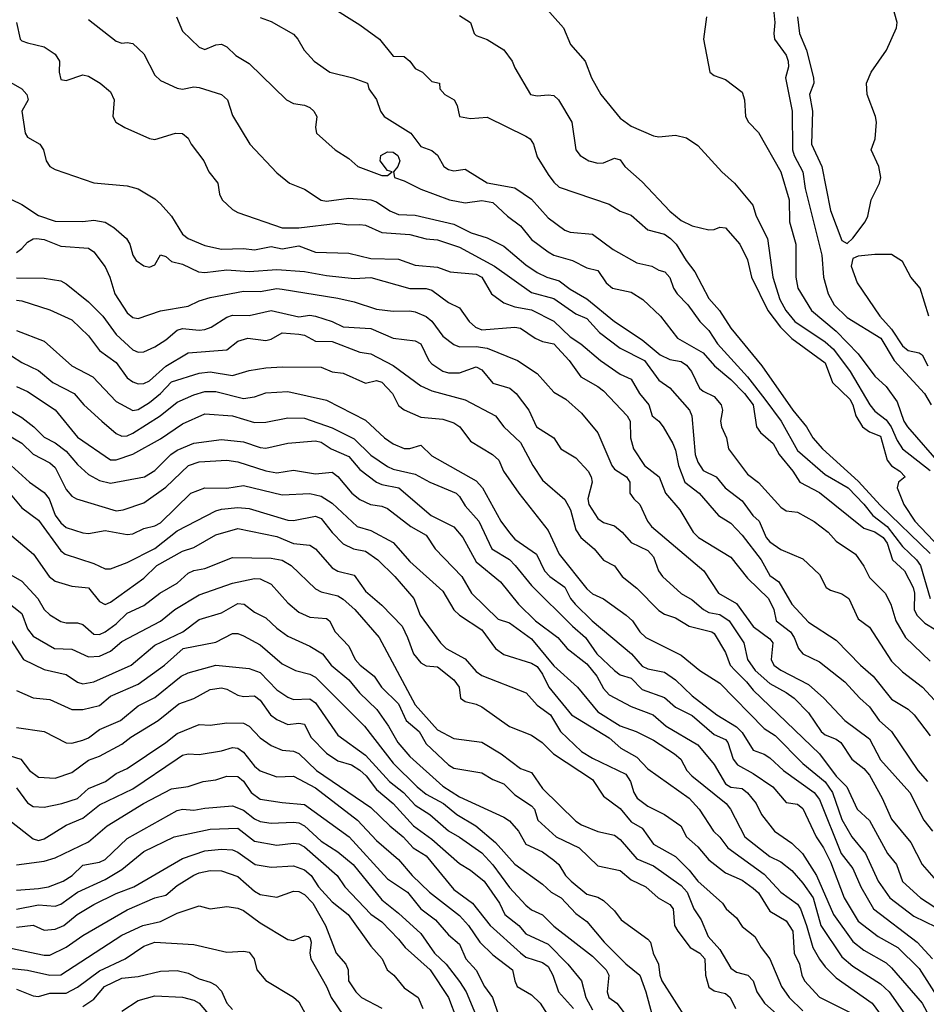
# Model space of a CAD drawing. Header units: metres. Extents: x -46681 to -43747, y -240911 to -237677.
# Tile 1010 of 1056: x -43963 to -43881, y -238653 to -238564. Entities that reach past the tile are written whole.
import ezdxf

# ---------------------------------------------------------------- set-up
doc = ezdxf.new("R2010")
doc.units = ezdxf.units.M
doc.layers.add('CONTOUR_INDEX', color=1, linetype='Continuous')
doc.layers.add('CONTOUR_INTER', color=3, linetype='Continuous')

msp = doc.modelspace()

# ---------------------------------------------------------------- linework, layer by layer
at = {"layer": 'CONTOUR_INDEX'}
for points, elevation in [([(-43923.595, -238563.4), (-43922.619, -238564.02), (-43922.28, -238565.02), (-43922.095, -238565.206), (-43921.095, -238565.577), (-43919.595, -238566.493), (-43918.832, -238567.52), (-43918.595, -238568.132), (-43917.189, -238570.52), (-43916.595, -238570.661), (-43915.595, -238570.553), (-43915.095, -238570.626), (-43914.658, -238571.02), (-43913.456, -238573.02), (-43913.099, -238575.52), (-43912.705, -238576.02), (-43911.93, -238576.52), (-43911.095, -238576.732), (-43910.595, -238576.7), (-43909.595, -238576.272), (-43909.095, -238576.432), (-43908.675, -238577.02), (-43907.095, -238578.406), (-43904.595, -238581.058), (-43903.595, -238581.904), (-43902.595, -238582.372), (-43901.095, -238582.74), (-43900.595, -238582.722), (-43900.095, -238582.495), (-43899.595, -238582.57), (-43898.283, -238584.02), (-43897.595, -238585.45), (-43897.231, -238587.02), (-43895.761, -238590.02), (-43894.607, -238591.52), (-43893.595, -238592.538), (-43890.595, -238594.748), (-43889.916, -238596.52), (-43888.369, -238598.02), (-43888.091, -238598.52), (-43887.832, -238599.52), (-43887.226, -238600.52), (-43886.595, -238600.971), (-43885.595, -238601.375), (-43884.99, -238603.52), (-43884.595, -238604.046), (-43883.833, -238604.52), (-43883.372, -238605.02), (-43883.958, -238605.52), (-43884.09, -238606.02), (-43883.472, -238607.52), (-43882.486, -238609.02), (-43879.66, -238612.02)], 65), ([(-43963.595, -238564.03), (-43963.247, -238565.52), (-43963.095, -238565.696), (-43962.595, -238565.869), (-43961.095, -238566.234), (-43960.095, -238566.875), (-43959.722, -238567.52), (-43959.754, -238568.52), (-43959.595, -238569.16), (-43959.095, -238569.268), (-43957.595, -238568.758), (-43957.095, -238568.862), (-43956.034, -238569.52), (-43955.095, -238570.296), (-43954.787, -238571.02), (-43954.884, -238572.52), (-43954.63, -238573.02), (-43953.809, -238573.52), (-43951.595, -238574.489), (-43951.095, -238574.583), (-43949.24, -238574.02), (-43948.595, -238574.042), (-43948.095, -238574.455), (-43947.822, -238575.02), (-43946.694, -238576.52), (-43946.24, -238577.52), (-43945.408, -238578.52), (-43945.256, -238579.52), (-43945.029, -238580.02), (-43944.095, -238580.907), (-43943.595, -238581.188), (-43939.595, -238582.573), (-43938.095, -238582.562), (-43934.595, -238582.126), (-43933.595, -238582.294), (-43932.595, -238582.262), (-43932.095, -238582.327), (-43930.595, -238582.976), (-43928.095, -238583.154), (-43926.595, -238583.554), (-43925.595, -238583.643), (-43923.595, -238584.318), (-43920.446, -238586.02), (-43917.095, -238588.392), (-43915.095, -238588.937), (-43913.095, -238590.326), (-43912.095, -238590.746), (-43910.951, -238592.02), (-43909.095, -238593.424), (-43906.911, -238594.52), (-43905.595, -238596.319), (-43904.595, -238596.992), (-43902.829, -238599.02), (-43902.61, -238599.52), (-43902.334, -238603.02), (-43902.095, -238603.718), (-43901.595, -238604.472), (-43900.433, -238605.02), (-43899.621, -238606.02), (-43898.095, -238607.203), (-43897.124, -238608.52), (-43896.542, -238609.02), (-43895.907, -238610.52), (-43895.595, -238610.904), (-43894.595, -238611.596), (-43892.595, -238612.426), (-43891.095, -238613.843), (-43890.484, -238615.02), (-43890.095, -238615.275), (-43889.095, -238615.601), (-43888.44, -238616.02), (-43887.595, -238617.85), (-43886.595, -238618.606), (-43884.595, -238621.657), (-43883.595, -238622.644), (-43881.797, -238624.02), (-43879.595, -238626.381)], 70), ([(-43963.595, -238589.102), (-43963.095, -238589.151), (-43960.595, -238589.947), (-43958.595, -238590.863), (-43957.095, -238592.314), (-43956.095, -238593.632), (-43954.595, -238594.716), (-43953.595, -238596.099), (-43953.095, -238596.466), (-43952.595, -238596.625), (-43952.095, -238596.596), (-43951.595, -238596.359), (-43950.095, -238595.031), (-43948.095, -238593.849), (-43944.595, -238593.566), (-43943.595, -238592.802), (-43942.713, -238592.52), (-43941.095, -238592.727), (-43940.595, -238592.598), (-43939.595, -238592.041), (-43938.095, -238592.143), (-43937.595, -238592.262), (-43936.595, -238592.785), (-43935.095, -238592.823), (-43932.595, -238593.787), (-43931.595, -238593.919), (-43929.595, -238594.991), (-43927.095, -238596.826), (-43926.095, -238597.286), (-43923.095, -238598.096), (-43920.346, -238599.52), (-43919.583, -238600.52), (-43918.095, -238601.94), (-43916.981, -238604.02), (-43916.095, -238605.324), (-43914.095, -238607.089), (-43913.579, -238608.02), (-43913.095, -238609.825), (-43912.631, -238610.52), (-43911.455, -238611.52), (-43910.595, -238612.559), (-43909.595, -238613.076), (-43908.915, -238614.02), (-43907.595, -238615.069), (-43905.595, -238617.107), (-43905.095, -238617.415), (-43904.095, -238617.751), (-43902.855, -238618.52), (-43900.819, -238619.02), (-43900.595, -238619.175), (-43899.595, -238620.899), (-43899.149, -238622.02), (-43898.718, -238622.52), (-43897.692, -238623.52), (-43897.095, -238624.3), (-43891.095, -238630.042), (-43889.595, -238632.054), (-43888.625, -238633.02), (-43887.71, -238635.02), (-43886.595, -238636.059), (-43884.965, -238639.02), (-43884.147, -238640.02), (-43883.595, -238641.551), (-43881.981, -238643.02), (-43880.095, -238644.266)], 75), ([(-43964.595, -238601.112), (-43963.095, -238601.994), (-43962.095, -238602.98), (-43960.595, -238603.776), (-43960.095, -238604.204), (-43959.095, -238606.184), (-43958.595, -238606.766), (-43958.187, -238607.02), (-43954.595, -238608.111), (-43953.953, -238608.02), (-43952.095, -238607.376), (-43950.095, -238605.956), (-43948.056, -238604.02), (-43947.095, -238603.684), (-43944.595, -238603.543), (-43943.595, -238603.693), (-43941.095, -238604.505), (-43940.095, -238604.67), (-43938.595, -238604.425), (-43936.595, -238604.77), (-43935.095, -238604.613), (-43934.595, -238605.009), (-43933.332, -238606.52), (-43932.595, -238607.08), (-43931.631, -238607.52), (-43930.595, -238607.687), (-43930.095, -238607.899), (-43927.997, -238609.52), (-43926.595, -238610.288), (-43925.808, -238611.52), (-43923.374, -238614.02), (-43922.528, -238615.52), (-43920.095, -238617.878), (-43919.095, -238618.208), (-43917.095, -238619.645), (-43915.095, -238622.085), (-43912.957, -238624.02), (-43911.095, -238626.229), (-43909.095, -238627.496), (-43907.663, -238628.02), (-43906.095, -238628.805), (-43904.197, -238630.02), (-43903.632, -238630.52), (-43903.089, -238631.52), (-43902.632, -238632.02), (-43899.532, -238634.52), (-43899.134, -238635.02), (-43897.832, -238637.52), (-43895.595, -238639.309), (-43894.595, -238639.782), (-43893.595, -238640.551), (-43892.595, -238641.689), (-43891.668, -238643.02), (-43890.979, -238645.52), (-43889.095, -238648.338), (-43888.095, -238649.193), (-43885.595, -238650.796), (-43884.824, -238651.52), (-43883.402, -238653.52)], 80), ([(-43966.749, -238614.52), (-43963.095, -238617.359), (-43962.595, -238618.753), (-43962.095, -238619.411), (-43960.173, -238620.52), (-43958.595, -238620.573), (-43957.095, -238621.263), (-43956.095, -238621.202), (-43955.095, -238620.77), (-43954.095, -238619.901), (-43950.595, -238618.053), (-43949.305, -238617.02), (-43947.095, -238615.672), (-43944.095, -238614.64), (-43942.095, -238614.195), (-43941.595, -238614.244), (-43940.595, -238614.713), (-43939.095, -238616.394), (-43938.095, -238617.248), (-43937.095, -238617.704), (-43935.595, -238617.809), (-43935.336, -238618.02), (-43934.836, -238619.02), (-43933.595, -238620.312), (-43933.025, -238621.52), (-43932.569, -238622.02), (-43931.288, -238623.02), (-43930.644, -238624.02), (-43929.111, -238625.52), (-43928.421, -238627.02), (-43927.247, -238628.02), (-43926.595, -238629.118), (-43924.595, -238631.019), (-43924.095, -238631.33), (-43921.595, -238631.749), (-43920.595, -238632.343), (-43919.595, -238632.742), (-43918.595, -238633.737), (-43917.095, -238634.731), (-43916.821, -238635.02), (-43916.535, -238636.02), (-43914.882, -238637.52), (-43912.81, -238638.52), (-43911.095, -238640.145), (-43909.095, -238640.57), (-43908.095, -238641.403), (-43906.775, -238642.02), (-43905.675, -238643.02), (-43904.595, -238643.621), (-43904.315, -238644.02), (-43904.189, -238645.52), (-43903.895, -238646.02), (-43902.772, -238647.52), (-43901.887, -238648.02), (-43901.457, -238648.52), (-43901.401, -238650.02), (-43901.095, -238651.079), (-43900.595, -238651.409), (-43899.595, -238651.663), (-43899.162, -238652.02), (-43898.689, -238653.02)], 85), ([(-43963.595, -238633.094), (-43962.595, -238634.442), (-43962.095, -238634.794), (-43961.095, -238634.851), (-43959.511, -238634.52), (-43958.095, -238634.054), (-43957.095, -238633.149), (-43955.556, -238632.52), (-43954.595, -238631.801), (-43953.595, -238631.343), (-43950.095, -238629.006), (-43949.095, -238628.19), (-43947.095, -238627.375), (-43946.095, -238627.439), (-43944.595, -238627.221), (-43943.095, -238627.252), (-43942.595, -238627.541), (-43941.595, -238628.595), (-43940.595, -238629.284), (-43939.595, -238629.689), (-43938.595, -238629.801), (-43938.095, -238630.002), (-43936.521, -238631.52), (-43931.595, -238634.861), (-43929.896, -238636.52), (-43928.674, -238637.52), (-43927.775, -238638.52), (-43926.595, -238639.242), (-43924.095, -238642.265), (-43922.413, -238643.52), (-43920.819, -238645.52), (-43918.095, -238647.982), (-43917.595, -238648.369), (-43916.095, -238648.866), (-43915.595, -238649.218), (-43915.159, -238650.02), (-43914.657, -238651.52), (-43913.302, -238653.02)], 90), ([(-43963.595, -238645.662), (-43962.095, -238645.488), (-43961.095, -238645.93), (-43960.095, -238645.869), (-43959.325, -238645.52), (-43958.117, -238644.52), (-43956.595, -238643.621), (-43954.595, -238642.642), (-43953, -238642.02), (-43948.595, -238639.463), (-43946.595, -238638.782), (-43945.095, -238638.62), (-43944.095, -238638.703), (-43943.595, -238638.906), (-43942.038, -238640.02), (-43940.595, -238640.26), (-43938.595, -238640.137), (-43937.595, -238640.513), (-43936.997, -238641.02), (-43936.313, -238642.02), (-43935.095, -238643.401), (-43933.652, -238644.52), (-43931.595, -238647.394), (-43930.591, -238648.52), (-43930.123, -238649.52), (-43929.531, -238650.02), (-43928.595, -238651.144), (-43927.318, -238652.02), (-43926.898, -238653.02)], 95), ([(-43954.095, -238653.248), (-43952.595, -238652.288), (-43951.095, -238651.884), (-43948.595, -238652.001), (-43947.595, -238652.257), (-43947.095, -238652.529), (-43945.595, -238654.295)], 100)]:
    msp.add_lwpolyline(points, dxfattribs=dict(at, elevation=elevation))
at = {"layer": 'CONTOUR_INTER'}
for points, elevation in [([(-43935.332, -238562.52), (-43932.595, -238564.229), (-43930.816, -238565.52), (-43929.595, -238567.06), (-43928.595, -238567.108), (-43928.095, -238567.518), (-43927.595, -238568.168), (-43926.924, -238568.52), (-43926.095, -238569.343), (-43925.41, -238569.52), (-43925.364, -238570.02), (-43924.936, -238570.52), (-43924.072, -238571.02), (-43923.81, -238571.52), (-43923.611, -238572.52), (-43922.595, -238572.706), (-43921.095, -238572.576), (-43917.595, -238574.284), (-43917.233, -238574.52), (-43916.92, -238575.02), (-43916.595, -238576.147), (-43915.595, -238577.74), (-43915.095, -238578.444), (-43914.595, -238578.895), (-43910.095, -238580.43), (-43909.095, -238581.053), (-43908.095, -238581.424), (-43906.595, -238582.743), (-43905.095, -238583.135), (-43904.536, -238583.52), (-43904.029, -238584.02), (-43903.125, -238585.52), (-43902.348, -238586.52), (-43901.095, -238588.937), (-43900.133, -238590.02), (-43899.095, -238591.62), (-43896.317, -238595.02), (-43893.517, -238599.02), (-43892.278, -238600.52), (-43891.69, -238601.52), (-43890.819, -238602.52), (-43887.595, -238605.423), (-43885.595, -238607.625), (-43881.095, -238611.943)], 66), ([(-43916.448, -238562.02), (-43914.209, -238564.52), (-43913.566, -238566.02), (-43912.264, -238567.52), (-43911.686, -238569.02), (-43910.852, -238570.52), (-43909.095, -238572.65), (-43908.095, -238573.384), (-43906.095, -238574.271), (-43905.595, -238574.356), (-43904.095, -238574.186), (-43903.095, -238574.424), (-43902.095, -238575.145), (-43899.924, -238577.52), (-43898.779, -238578.52), (-43897.116, -238580.52), (-43896.829, -238581.52), (-43895.806, -238583.52), (-43895.311, -238587.02), (-43894.68, -238589.02), (-43894.135, -238590.02), (-43893.323, -238591.02), (-43890.595, -238592.847), (-43889.825, -238593.52), (-43888.339, -238595.52), (-43886.562, -238598.52), (-43886.095, -238599.117), (-43885.095, -238599.874), (-43884.623, -238600.52), (-43884.095, -238601.742), (-43883.595, -238602.5), (-43881.095, -238604.446)], 64), ([(-43895.279, -238562.52), (-43895.129, -238564.02), (-43895.235, -238565.02), (-43895.147, -238565.52), (-43894.095, -238566.967), (-43893.913, -238567.52), (-43893.893, -238568.02), (-43894.17, -238569.02), (-43893.562, -238572.02), (-43893.544, -238575.52), (-43893.4, -238576.02), (-43892.609, -238577.52), (-43892.386, -238579.02), (-43890.901, -238585.02), (-43890.741, -238587.02), (-43890.318, -238588.52), (-43889.763, -238589.52), (-43888.595, -238590.664), (-43885.561, -238592.52), (-43884.367, -238594.52), (-43881.608, -238597.52), (-43881.017, -238598.52)], 62), ([(-43893.09, -238563.52), (-43892.892, -238565.02), (-43892.258, -238566.52), (-43891.627, -238569.02), (-43891.62, -238569.52), (-43891.987, -238570.52), (-43891.741, -238572.02), (-43891.81, -238575.02), (-43890.886, -238577.02), (-43890.095, -238580.988), (-43889.095, -238583.701), (-43888.595, -238583.977), (-43888.095, -238583.502), (-43886.969, -238582.02), (-43886.726, -238581.52), (-43886.436, -238580.02), (-43885.672, -238578.52), (-43885.559, -238578.02), (-43885.749, -238577.02), (-43886.445, -238575.52), (-43886.072, -238574.52), (-43885.956, -238573.02), (-43886.03, -238572.52), (-43886.795, -238570.52), (-43886.845, -238569.52), (-43886.431, -238568.52), (-43885.039, -238566.52), (-43884.158, -238564.52), (-43884.079, -238564.02), (-43884.499, -238562.52)], 61), ([(-43957.095, -238563.757), (-43954.595, -238565.723), (-43954.095, -238565.897), (-43953.595, -238565.828), (-43953.095, -238565.928), (-43952.095, -238566.858), (-43951.095, -238568.786), (-43950.595, -238569.275), (-43949.095, -238569.964), (-43948.595, -238570.032), (-43947.595, -238569.837), (-43947.095, -238569.887), (-43945.095, -238570.521), (-43944.549, -238571.02), (-43944.095, -238572.418), (-43942.538, -238575.02), (-43940.095, -238577.606), (-43938.941, -238578.52), (-43937.595, -238579.062), (-43936.095, -238580.049), (-43935.595, -238580.16), (-43933.595, -238579.886), (-43931.595, -238580.047), (-43931.095, -238580.21), (-43929.894, -238581.02), (-43929.095, -238581.352), (-43927.595, -238581.414), (-43924.095, -238582.219), (-43922.555, -238583.02), (-43921.095, -238583.449), (-43919.595, -238584.229), (-43917.595, -238585.911), (-43916.595, -238586.577), (-43915.724, -238587.02), (-43914.595, -238587.344), (-43913.595, -238588.088), (-43912.095, -238588.96), (-43909.595, -238591.028), (-43907.095, -238592.675), (-43905.483, -238594.02), (-43904.595, -238594.434), (-43903.595, -238594.615), (-43903.095, -238594.96), (-43902.665, -238595.52), (-43901.92, -238597.02), (-43901.595, -238597.297), (-43900.595, -238597.774), (-43899.986, -238598.52), (-43899.867, -238599.02), (-43900.021, -238600.02), (-43899.939, -238600.52), (-43899.509, -238601.52), (-43899.316, -238602.52), (-43897.595, -238604.78), (-43896.595, -238605.548), (-43894.595, -238607.762), (-43894.095, -238608.104), (-43893.095, -238608.215), (-43891.595, -238609.06), (-43890.315, -238610.02), (-43889.595, -238610.84), (-43887.855, -238612.02), (-43887.095, -238613.104), (-43886.595, -238614.113), (-43885.175, -238615.52), (-43884.65, -238616.52), (-43884.219, -238618.02), (-43883.328, -238619.52), (-43881.095, -238621.682)], 69), ([(-43949.134, -238563.52), (-43948.595, -238564.813), (-43947.095, -238566.25), (-43946.595, -238566.472), (-43945.595, -238566.041), (-43945.095, -238565.998), (-43944.595, -238566.24), (-43943.79, -238567.02), (-43942.595, -238567.736), (-43939.23, -238571.02), (-43938.595, -238571.341), (-43937.595, -238571.503), (-43937.095, -238571.713), (-43936.739, -238572.02), (-43936.474, -238572.52), (-43936.596, -238573.52), (-43936.508, -238574.02), (-43934.824, -238575.52), (-43933.595, -238576.311), (-43932.787, -238577.02), (-43930.595, -238577.846), (-43930.095, -238577.847), (-43929.68, -238577.52), (-43930.095, -238577.391), (-43930.758, -238576.52), (-43930.708, -238576.02), (-43930.095, -238575.704), (-43929.595, -238575.746), (-43929.156, -238576.02), (-43928.993, -238576.52), (-43929.155, -238577.02), (-43929.566, -238577.52), (-43929.475, -238578.02), (-43928.595, -238578.313), (-43927.095, -238579.069), (-43924.515, -238580.02), (-43923.095, -238580.309), (-43921.595, -238580.1), (-43920.595, -238580.281), (-43919.268, -238581.52), (-43918.095, -238582.393), (-43917.095, -238583.614), (-43915.595, -238584.734), (-43915.081, -238585.02), (-43913.408, -238585.52), (-43912.095, -238586.17), (-43911.095, -238586.408), (-43910.349, -238587.52), (-43909.782, -238588.02), (-43908.095, -238588.358), (-43907.04, -238589.02), (-43905.458, -238590.52), (-43903.929, -238592.52), (-43901.595, -238593.848), (-43900.577, -238595.02), (-43899.095, -238596.249), (-43897.875, -238597.52), (-43897.094, -238598.52), (-43896.781, -238600.52), (-43896.417, -238601.02), (-43895.293, -238602.02), (-43894.746, -238603.02), (-43893.516, -238604.52), (-43892.866, -238605.52), (-43891.095, -238606.452), (-43887.095, -238609.66), (-43886.095, -238610.006), (-43885.341, -238610.52), (-43885.003, -238611.02), (-43884.498, -238612.52), (-43883.418, -238613.52), (-43882.647, -238615.02), (-43882.508, -238615.52), (-43882.556, -238617.02), (-43882.301, -238617.52), (-43881.595, -238618.232), (-43880.595, -238618.835)], 68), ([(-43941.595, -238563.57), (-43940.595, -238563.938), (-43938.595, -238565.074), (-43938.192, -238565.52), (-43937.614, -238566.52), (-43936.705, -238567.52), (-43935.313, -238568.52), (-43933.215, -238569.02), (-43931.916, -238569.52), (-43931.77, -238570.02), (-43931.095, -238570.979), (-43930.742, -238572.02), (-43930.404, -238572.52), (-43927.984, -238574.02), (-43927.095, -238575.211), (-43926.095, -238575.588), (-43925.595, -238575.988), (-43925.015, -238577.02), (-43924.595, -238577.303), (-43924.095, -238577.406), (-43923.095, -238577.274), (-43921.095, -238578.503), (-43918.595, -238578.944), (-43917.095, -238579.968), (-43915.595, -238581.661), (-43914.095, -238582.757), (-43913.595, -238582.954), (-43911.595, -238583.126), (-43909.735, -238584.52), (-43907.595, -238585.733), (-43906.246, -238586.02), (-43905.595, -238586.395), (-43905.074, -238586.52), (-43904.595, -238587.042), (-43904.28, -238588.02), (-43903.946, -238588.52), (-43902.983, -238589.52), (-43901.914, -238591.02), (-43901.095, -238591.838), (-43900.292, -238593.02), (-43897.595, -238595.997), (-43896.039, -238598.02), (-43894.568, -238600.02), (-43893.095, -238602.662), (-43890.595, -238604.81), (-43888.509, -238606.02), (-43887.095, -238607.492), (-43886.293, -238608.52), (-43884.979, -238609.52), (-43883.595, -238611.314), (-43882.343, -238612.52), (-43881.976, -238613.02), (-43881.116, -238616.02)], 67), ([(-43901.299, -238563.52), (-43901.56, -238565.52), (-43900.992, -238568.52), (-43900.595, -238568.823), (-43899.595, -238569.177), (-43898.095, -238570.322), (-43897.867, -238571.02), (-43897.783, -238572.52), (-43897.516, -238573.02), (-43896.595, -238573.967), (-43894.576, -238577.52), (-43893.834, -238580.02), (-43893.802, -238582.02), (-43893.238, -238584.02), (-43893.224, -238587.02), (-43893.042, -238588.02), (-43891.809, -238590.02), (-43889.595, -238591.894), (-43887.595, -238593.935), (-43886.095, -238595.933), (-43885.095, -238596.887), (-43884.095, -238598.268), (-43883.481, -238600.02), (-43883.155, -238600.52), (-43880.116, -238604.02)], 63), ([(-43964.095, -238569.455), (-43963.099, -238570.02), (-43962.672, -238570.52), (-43962.534, -238571.02), (-43963.098, -238572.02), (-43962.797, -238574.02), (-43962.595, -238574.385), (-43961.475, -238575.02), (-43961.15, -238575.52), (-43960.925, -238576.52), (-43960.587, -238577.02), (-43960.095, -238577.304), (-43956.595, -238578.485), (-43953.595, -238578.771), (-43952.595, -238579.035), (-43951.095, -238579.946), (-43950.595, -238580.381), (-43949.595, -238581.515), (-43948.595, -238583.118), (-43948.098, -238583.52), (-43946.595, -238584.142), (-43945.095, -238584.485), (-43943.095, -238584.434), (-43942.095, -238584.546), (-43940.595, -238584.247), (-43939.595, -238584.444), (-43938.095, -238584.2), (-43936.595, -238584.749), (-43933.595, -238584.841), (-43931.595, -238585.343), (-43929.095, -238585.385), (-43927.595, -238585.93), (-43925.595, -238586.119), (-43924.441, -238586.52), (-43922.095, -238586.752), (-43921.579, -238587.02), (-43920.71, -238588.52), (-43919.595, -238589.342), (-43918.595, -238589.7), (-43917.095, -238589.958), (-43915.095, -238590.989), (-43913.595, -238592.383), (-43912.648, -238593.02), (-43910.864, -238594.52), (-43909.095, -238595.76), (-43908.095, -238596.228), (-43907.35, -238597.52), (-43906.516, -238598.52), (-43906.19, -238599.52), (-43905.595, -238599.995), (-43905.206, -238600.52), (-43904.351, -238602.02), (-43904.095, -238602.615), (-43903.828, -238604.02), (-43903.266, -238605.52), (-43901.969, -238606.52), (-43900.22, -238608.52), (-43899.095, -238609.218), (-43898.095, -238610.294), (-43896.369, -238612.52), (-43895.595, -238613.936), (-43894.766, -238614.52), (-43893.595, -238616.516), (-43892.095, -238618.149), (-43889.595, -238619.775), (-43887.397, -238622.02), (-43886.239, -238623.02), (-43884.595, -238625.085), (-43883.095, -238626.004), (-43882.566, -238626.52), (-43881.095, -238628.4)], 71), ([(-43965.044, -238579.52), (-43963.095, -238580.451), (-43961.595, -238581.442), (-43960.095, -238581.967), (-43957.595, -238581.996), (-43956.595, -238581.871), (-43955.595, -238582.047), (-43954.808, -238582.52), (-43953.655, -238583.52), (-43953.36, -238584.02), (-43953.095, -238585.034), (-43952.792, -238585.52), (-43952.095, -238586.002), (-43951.595, -238586.109), (-43951.095, -238585.908), (-43950.595, -238585.008), (-43950.095, -238585.134), (-43949.595, -238585.611), (-43948.595, -238585.829), (-43947.165, -238586.52), (-43946.595, -238586.6), (-43944.595, -238586.345), (-43942.595, -238586.512), (-43940.095, -238586.317), (-43937.595, -238586.488), (-43935.595, -238586.859), (-43933.095, -238587.138), (-43931.595, -238587.055), (-43928.095, -238588.024), (-43926.595, -238588.043), (-43926.095, -238588.197), (-43924.595, -238589.312), (-43923.595, -238589.773), (-43922.714, -238591.02), (-43922.148, -238591.52), (-43921.595, -238591.755), (-43918.59, -238591.52), (-43918.095, -238591.621), (-43916.775, -238592.52), (-43916.095, -238592.828), (-43915.08, -238593.02), (-43913.708, -238594.52), (-43912.631, -238596.02), (-43911.095, -238596.868), (-43910.595, -238597.275), (-43908.473, -238599.52), (-43908.179, -238600.02), (-43908.163, -238601.52), (-43907.894, -238602.52), (-43906.908, -238604.02), (-43905.571, -238605.02), (-43905.002, -238606.52), (-43903.703, -238608.02), (-43902.517, -238610.02), (-43902.025, -238610.52), (-43899.095, -238612.271), (-43897.595, -238614.17), (-43895.695, -238616.02), (-43895.226, -238617.02), (-43895.007, -238618.02), (-43893.727, -238619.02), (-43893.387, -238619.52), (-43893.002, -238620.52), (-43892.595, -238621.005), (-43891.095, -238621.727), (-43888.801, -238623.52), (-43887.452, -238625.02), (-43886.595, -238625.781), (-43885.708, -238627.02), (-43884.597, -238628.02), (-43882.209, -238631.52), (-43881.336, -238632.52)], 72), ([(-43963.595, -238584.774), (-43963.095, -238584.418), (-43962.595, -238583.842), (-43962.095, -238583.55), (-43961.787, -238583.52), (-43961.095, -238583.625), (-43959.595, -238584.221), (-43957.095, -238584.391), (-43956.595, -238584.739), (-43955.595, -238586.076), (-43955.163, -238587.02), (-43954.714, -238588.52), (-43953.595, -238590.235), (-43953.095, -238590.648), (-43952.595, -238590.742), (-43950.595, -238590.051), (-43948.095, -238589.621), (-43947.095, -238589.134), (-43946.095, -238588.859), (-43943.095, -238588.287), (-43941.595, -238588.309), (-43940.095, -238588.048), (-43939.595, -238588.098), (-43934.595, -238588.905), (-43933.095, -238589.237), (-43931.095, -238589.903), (-43929.595, -238590.088), (-43928.095, -238590.041), (-43927.595, -238590.137), (-43926.595, -238590.562), (-43926.095, -238590.969), (-43925.095, -238592.349), (-43924.095, -238593.079), (-43923.595, -238593.289), (-43922.095, -238593.282), (-43921.095, -238593.415), (-43918.367, -238594.52), (-43916.595, -238595.715), (-43915.095, -238597.383), (-43913.999, -238598.02), (-43912.595, -238599.285), (-43911.095, -238601.074), (-43909.839, -238604.02), (-43909.595, -238604.352), (-43908.519, -238605.02), (-43908.216, -238605.52), (-43908.208, -238606.52), (-43907.874, -238607.02), (-43907.304, -238607.52), (-43906.624, -238609.02), (-43906.26, -238609.52), (-43901.549, -238613.52), (-43900.213, -238615.52), (-43898.595, -238616.461), (-43897.095, -238618.538), (-43895.595, -238619.641), (-43895.321, -238620.02), (-43895.47, -238621.52), (-43895.221, -238622.02), (-43894.595, -238622.475), (-43892.095, -238623.771), (-43890.718, -238625.02), (-43888.811, -238627.02), (-43886.595, -238628.67), (-43885.595, -238630.585), (-43882.945, -238633.52), (-43881.674, -238636.02), (-43880.901, -238637.02)], 73), ([(-43886.095, -238584.977), (-43887.595, -238585.128), (-43888.095, -238585.316), (-43888.23, -238586.02), (-43887.696, -238587.52), (-43885.649, -238590.52), (-43884.595, -238591.695), (-43883.595, -238593.218), (-43883.095, -238593.635), (-43882.095, -238593.836), (-43881.836, -238594.02), (-43881.313, -238595.02)], 61), ([(-43881.239, -238590.52), (-43882.002, -238588.02), (-43882.841, -238587.02), (-43883.595, -238585.588), (-43884.595, -238584.961), (-43886.095, -238584.977)], 61), ([(-43963.595, -238587.07), (-43961.095, -238587.098), (-43959.595, -238587.355), (-43959.095, -238587.619), (-43957.095, -238589.226), (-43955.809, -238590.52), (-43954.595, -238592.19), (-43953.095, -238593.573), (-43952.595, -238593.77), (-43952.095, -238593.755), (-43951.095, -238593.301), (-43950.095, -238592.663), (-43949.095, -238591.799), (-43948.595, -238591.647), (-43947.095, -238591.808), (-43946.595, -238591.736), (-43946.023, -238591.52), (-43944.595, -238590.611), (-43944.095, -238590.454), (-43942.595, -238590.481), (-43940.595, -238590.024), (-43938.095, -238590.583), (-43937.095, -238590.446), (-43936.595, -238590.529), (-43935.095, -238591.02), (-43934.095, -238591.496), (-43931.595, -238591.632), (-43929.595, -238592.532), (-43927.595, -238592.764), (-43927.091, -238593.02), (-43926.363, -238594.52), (-43926.095, -238594.827), (-43925.095, -238595.492), (-43924.595, -238595.646), (-43923.595, -238595.656), (-43922.095, -238595.115), (-43921.595, -238595.375), (-43920.595, -238596.575), (-43919.056, -238597.02), (-43918.472, -238597.52), (-43917.334, -238599.02), (-43916.66, -238600.52), (-43915.096, -238601.52), (-43914.449, -238602.52), (-43913.095, -238603.329), (-43911.988, -238604.52), (-43911.724, -238605.02), (-43911.632, -238605.52), (-43912.007, -238607.02), (-43911.913, -238607.52), (-43911.095, -238608.785), (-43910.595, -238609.16), (-43909.595, -238609.45), (-43908.908, -238610.02), (-43908.095, -238610.97), (-43906.595, -238611.67), (-43906.095, -238612.247), (-43905.647, -238613.52), (-43905.274, -238614.02), (-43903.595, -238615.568), (-43902.595, -238616.132), (-43901.571, -238617.02), (-43901.095, -238617.268), (-43900.095, -238617.455), (-43899.267, -238618.02), (-43897.936, -238620.02), (-43897.608, -238621.52), (-43896.894, -238622.52), (-43895.595, -238623.678), (-43894.095, -238624.482), (-43893.394, -238625.02), (-43892.095, -238626.345), (-43890.949, -238628.02), (-43890.595, -238628.311), (-43889.595, -238628.706), (-43889.162, -238629.02), (-43888.177, -238630.52), (-43887.095, -238631.358), (-43886.595, -238631.948), (-43885.435, -238634.02), (-43884.595, -238635.923), (-43882.839, -238638.02), (-43881.816, -238640.02), (-43879.095, -238643.133)], 74), ([(-43963.595, -238591.82), (-43961.095, -238592.802), (-43958.595, -238595.017), (-43956.686, -238596.02), (-43954.595, -238598.231), (-43953.095, -238599.037), (-43952.595, -238598.958), (-43951.595, -238598.336), (-43950.596, -238597.52), (-43949.595, -238596.469), (-43947.095, -238595.679), (-43946.095, -238595.559), (-43944.095, -238595.882), (-43942.595, -238595.45), (-43941.095, -238595.194), (-43939.595, -238595.093), (-43936.095, -238595.124), (-43935.095, -238595.557), (-43934.095, -238595.674), (-43932.095, -238596.583), (-43931.095, -238596.352), (-43930.595, -238596.484), (-43929.648, -238597.52), (-43929.095, -238598.602), (-43928.595, -238599), (-43927.095, -238599.651), (-43925.095, -238599.829), (-43924.095, -238600.171), (-43923.569, -238600.52), (-43922.595, -238601.816), (-43920.626, -238603.02), (-43920.054, -238603.52), (-43919.619, -238604.52), (-43918.243, -238606.52), (-43915.595, -238609.867), (-43914.595, -238612.004), (-43912.095, -238615.153), (-43911.595, -238615.593), (-43910.595, -238616.041), (-43908.538, -238617.52), (-43907.972, -238618.02), (-43907.315, -238619.02), (-43906.786, -238619.52), (-43903.595, -238621.129), (-43901.912, -238622.52), (-43900.095, -238623.646), (-43896.095, -238627.735), (-43895.095, -238628.388), (-43892.595, -238630.895), (-43890.595, -238632.567), (-43889.912, -238633.52), (-43889.095, -238635.946), (-43888.174, -238637.52), (-43886.933, -238639.02), (-43885.798, -238641.52), (-43884.736, -238643.02), (-43882.595, -238644.682), (-43880.595, -238645.649)], 76), ([(-43964.985, -238593.52), (-43963.095, -238594.706), (-43961.595, -238595.442), (-43960.312, -238596.52), (-43958.386, -238597.52), (-43957.512, -238598.52), (-43955.901, -238600.02), (-43954.595, -238601.129), (-43954.095, -238601.374), (-43953.595, -238601.346), (-43953.095, -238601.102), (-43950.626, -238599.52), (-43949.095, -238598.296), (-43947.595, -238597.637), (-43946.595, -238597.343), (-43945.595, -238597.333), (-43943.095, -238597.978), (-43942.095, -238597.815), (-43941.095, -238597.445), (-43939.095, -238597.329), (-43935.595, -238598.118), (-43932.095, -238599.933), (-43930.374, -238601.52), (-43929.595, -238602.041), (-43928.595, -238602.469), (-43928.095, -238602.472), (-43927.095, -238602.178), (-43926.095, -238603.126), (-43922.095, -238605.384), (-43921.525, -238606.02), (-43919.864, -238609.02), (-43919.095, -238610.092), (-43918.595, -238610.665), (-43916.657, -238612.02), (-43915.912, -238613.52), (-43915.437, -238614.02), (-43914.095, -238614.985), (-43913.567, -238616.02), (-43913.169, -238616.52), (-43911.624, -238618.02), (-43908.061, -238621.02), (-43907.095, -238622.116), (-43906.595, -238622.371), (-43905.095, -238622.659), (-43904.095, -238623.357), (-43902.595, -238624.784), (-43900.379, -238626.52), (-43898.595, -238627.582), (-43898.095, -238628.117), (-43897.095, -238629.687), (-43896.095, -238630.049), (-43895.595, -238630.389), (-43894.337, -238631.52), (-43891.595, -238633.527), (-43891.095, -238634.14), (-43889.129, -238639.02), (-43888.095, -238640.376), (-43887.359, -238642.02), (-43886.227, -238644.02), (-43882.28, -238647.02), (-43880.903, -238648.52)], 77), ([(-43963.595, -238596.874), (-43962.595, -238597.334), (-43960.095, -238598.98), (-43958.095, -238601.442), (-43955.095, -238603.493), (-43954.595, -238603.507), (-43953.095, -238602.994), (-43950.595, -238601.595), (-43948.595, -238600.247), (-43946.595, -238599.355), (-43944.095, -238599.515), (-43942.095, -238600.131), (-43941.095, -238600.097), (-43939.095, -238599.714), (-43937.595, -238599.744), (-43935.095, -238600.619), (-43933.095, -238601.608), (-43931.595, -238603.075), (-43930.095, -238604.11), (-43929.595, -238604.331), (-43927.595, -238604.787), (-43926.269, -238605.52), (-43923.909, -238606.52), (-43923.595, -238606.817), (-43923.095, -238607.662), (-43921.867, -238609.02), (-43920.665, -238611.52), (-43919.095, -238612.497), (-43918.559, -238613.02), (-43917.095, -238614.831), (-43913.383, -238618.52), (-43912.213, -238619.52), (-43911.197, -238621.02), (-43909.595, -238622.502), (-43909.095, -238622.9), (-43908.095, -238623.202), (-43907.095, -238624.218), (-43905.095, -238624.961), (-43904.095, -238625.827), (-43902.595, -238626.585), (-43900.595, -238628.287), (-43899.595, -238628.745), (-43899.381, -238629.02), (-43898.899, -238630.52), (-43898.511, -238631.02), (-43897.095, -238631.796), (-43895.3, -238633.02), (-43894.095, -238634.425), (-43893.095, -238634.571), (-43892.595, -238634.974), (-43891.395, -238637.52), (-43890.728, -238638.52), (-43890.095, -238639.79), (-43888.882, -238643.02), (-43887.595, -238645.119), (-43885.816, -238646.52), (-43884.018, -238647.52), (-43882.095, -238649.402), (-43880.095, -238652.575)], 78), ([(-43964.595, -238598.809), (-43963.095, -238599.692), (-43962.029, -238600.52), (-43961.095, -238601.455), (-43960.095, -238601.975), (-43959.095, -238602.708), (-43958.095, -238603.912), (-43957.095, -238604.81), (-43956.095, -238605.354), (-43955.095, -238605.615), (-43952.043, -238605.02), (-43951.095, -238604.461), (-43949.662, -238603.02), (-43949.095, -238602.612), (-43947.595, -238601.995), (-43945.095, -238601.676), (-43943.095, -238601.872), (-43941.595, -238602.398), (-43941.095, -238602.45), (-43939.095, -238601.989), (-43936.595, -238601.769), (-43936.095, -238601.908), (-43935.189, -238602.52), (-43933.595, -238603.202), (-43932.595, -238604.359), (-43931.095, -238605.501), (-43930.595, -238605.722), (-43929.087, -238606.02), (-43926.167, -238608.52), (-43924.095, -238609.551), (-43923.301, -238610.52), (-43922.095, -238612.701), (-43919.897, -238614.52), (-43918.265, -238616.52), (-43916.735, -238618.02), (-43914.717, -238619.52), (-43913.865, -238620.52), (-43912.095, -238621.919), (-43911.211, -238623.02), (-43910.595, -238624.14), (-43910.095, -238624.696), (-43908.095, -238625.767), (-43906.118, -238626.52), (-43904.948, -238627.52), (-43902.095, -238629.227), (-43900.595, -238631.006), (-43899.595, -238632.728), (-43899.095, -238633.033), (-43898.095, -238633.17), (-43897.595, -238633.545), (-43896.803, -238634.52), (-43896.32, -238635.52), (-43895.174, -238637.02), (-43893.595, -238638.078), (-43892.64, -238639.02), (-43891.356, -238641.02), (-43889.82, -238644.52), (-43888.095, -238646.967), (-43887.095, -238647.746), (-43885.095, -238648.906), (-43884.595, -238649.34), (-43881.819, -238652.52), (-43880.595, -238654.806)], 79), ([(-43964.06, -238604.02), (-43962.416, -238605.52), (-43961.095, -238606.45), (-43960.629, -238607.02), (-43960.095, -238608.5), (-43959.595, -238609.173), (-43959.095, -238609.604), (-43957.595, -238610.099), (-43957.095, -238610.154), (-43955.595, -238609.866), (-43953.595, -238610.24), (-43953.095, -238610.177), (-43952.095, -238609.685), (-43951.095, -238609.459), (-43950.595, -238609.182), (-43947.86, -238606.52), (-43946.595, -238606.034), (-43944.595, -238606.065), (-43943.095, -238605.812), (-43939.595, -238606.651), (-43937.095, -238606.536), (-43936.095, -238606.781), (-43935.095, -238607.413), (-43932.823, -238609.52), (-43931.595, -238609.886), (-43929.595, -238610.953), (-43928.095, -238612.659), (-43925.095, -238615.36), (-43924.095, -238617.045), (-43923.595, -238617.525), (-43921.595, -238618.844), (-43920.353, -238620.52), (-43919.595, -238621.063), (-43917.095, -238621.835), (-43916.595, -238622.157), (-43916.095, -238622.842), (-43915.522, -238624.02), (-43913.49, -238626.52), (-43910.095, -238628.579), (-43909.039, -238629.52), (-43907.595, -238630.341), (-43906.595, -238631.393), (-43902.858, -238634.02), (-43901.959, -238635.02), (-43900.669, -238637.02), (-43900.095, -238637.556), (-43899.374, -238638.52), (-43896.095, -238640.903), (-43894.599, -238642.52), (-43893.095, -238643.594), (-43892.818, -238644.02), (-43892.259, -238645.52), (-43891.689, -238647.52), (-43891.095, -238648.55), (-43890.595, -238649.253), (-43889.595, -238650.241), (-43886.356, -238652.52), (-43885.256, -238654.02)], 81), ([(-43964.599, -238606.02), (-43963.095, -238607.831), (-43961.595, -238608.956), (-43959.595, -238611.711), (-43959.185, -238612.02), (-43956.595, -238612.867), (-43955.595, -238613.336), (-43955.095, -238613.321), (-43953.595, -238612.768), (-43951.095, -238611.488), (-43949.095, -238609.906), (-43945.595, -238608.11), (-43945.095, -238607.947), (-43943.595, -238607.802), (-43942.595, -238607.886), (-43939.095, -238608.95), (-43938.595, -238608.968), (-43936.595, -238608.579), (-43936.095, -238608.781), (-43935.095, -238610.055), (-43934.095, -238611.075), (-43933.172, -238611.52), (-43932.095, -238611.74), (-43930.969, -238612.52), (-43929.426, -238614.02), (-43927.734, -238616.02), (-43927.144, -238617.52), (-43925.3, -238620.02), (-43924.789, -238620.52), (-43923.095, -238621.471), (-43922.095, -238622.594), (-43921.595, -238622.963), (-43917.584, -238624.52), (-43916.595, -238625.625), (-43915.388, -238626.52), (-43914.488, -238628.02), (-43912.595, -238629.819), (-43911.595, -238630.436), (-43908.595, -238631.862), (-43908.173, -238632.52), (-43907.874, -238633.52), (-43907.548, -238634.02), (-43906.595, -238634.759), (-43905.095, -238635.502), (-43903.629, -238636.52), (-43903.098, -238637.52), (-43902.095, -238638.428), (-43901.095, -238639.596), (-43899.595, -238640.758), (-43898.095, -238641.431), (-43897.095, -238642.143), (-43896.595, -238642.564), (-43895.595, -238644.219), (-43894.095, -238645.092), (-43893.502, -238646.02), (-43893.384, -238648.02), (-43892.917, -238649.02), (-43892.695, -238650.02), (-43892.443, -238650.52), (-43891.095, -238651.986), (-43888.095, -238653.51)], 82), ([(-43964.409, -238610.02), (-43962.056, -238612.02), (-43960.647, -238614.02), (-43960.095, -238614.461), (-43958.595, -238614.891), (-43957.095, -238615.042), (-43956.095, -238616.28), (-43955.595, -238616.546), (-43955.095, -238616.355), (-43952.095, -238614.19), (-43950.936, -238613.02), (-43948.595, -238611.729), (-43947.595, -238611.406), (-43945.595, -238610.275), (-43943.595, -238609.71), (-43940.095, -238610.428), (-43938.595, -238611.036), (-43937.095, -238611.212), (-43936.595, -238611.522), (-43935.095, -238613.25), (-43934.595, -238613.553), (-43933.095, -238613.896), (-43932.095, -238615.355), (-43930.595, -238616.622), (-43928.788, -238618.52), (-43928.28, -238619.52), (-43927.739, -238621.02), (-43927.095, -238621.806), (-43926.595, -238622.082), (-43925.595, -238622.178), (-43924.095, -238623.348), (-43923.629, -238624.02), (-43923.51, -238625.02), (-43923.095, -238625.32), (-43922.095, -238625.545), (-43921.595, -238625.794), (-43919.095, -238627.552), (-43917.095, -238628.34), (-43916.124, -238629.02), (-43915.099, -238630.02), (-43911.595, -238632.336), (-43910.595, -238633.845), (-43909.095, -238634.96), (-43908.095, -238636.168), (-43907.095, -238636.754), (-43906.095, -238638.18), (-43904.095, -238639.286), (-43902.854, -238640.52), (-43902.068, -238641.52), (-43899.844, -238643.52), (-43899.514, -238644.02), (-43898.595, -238644.834), (-43898.095, -238645.628), (-43896.945, -238646.52), (-43896.379, -238647.52), (-43895.595, -238648.52), (-43894.524, -238651.02), (-43893.849, -238652.02), (-43892.595, -238653.229)], 83), ([(-43964.095, -238613.877), (-43963.095, -238614.457), (-43961.654, -238616.02), (-43961.095, -238617.009), (-43960.595, -238617.498), (-43959.595, -238618.103), (-43959.095, -238618.223), (-43958.095, -238618.201), (-43957.595, -238618.35), (-43956.595, -238619.227), (-43956.095, -238619.272), (-43955.595, -238619.035), (-43954.595, -238618.302), (-43953.595, -238617.335), (-43952.095, -238616.637), (-43950.66, -238615.52), (-43949.095, -238614.643), (-43948.095, -238613.718), (-43947.595, -238613.478), (-43946.595, -238613.312), (-43944.095, -238612.306), (-43940.595, -238612.365), (-43939.595, -238612.552), (-43938.805, -238613.02), (-43936.595, -238615.15), (-43936.095, -238615.418), (-43934.595, -238615.772), (-43934.095, -238616.086), (-43933.058, -238617.02), (-43930.856, -238619.52), (-43927.595, -238625.61), (-43925.595, -238627.87), (-43924.095, -238628.638), (-43921.595, -238628.99), (-43919.835, -238630.02), (-43918.095, -238631.343), (-43917.095, -238631.711), (-43916.095, -238633.16), (-43913.095, -238636.096), (-43912.595, -238636.431), (-43911.095, -238637.042), (-43909.595, -238637.364), (-43909.095, -238637.753), (-43907.595, -238639.499), (-43906.095, -238640.13), (-43903.595, -238641.901), (-43903.046, -238642.52), (-43902.456, -238644.02), (-43901.781, -238645.02), (-43901.15, -238646.52), (-43900.095, -238647.704), (-43899.095, -238649.365), (-43898.595, -238649.724), (-43897.567, -238650.02), (-43897.095, -238650.511), (-43896.747, -238651.52), (-43896.069, -238652.52), (-43894.397, -238654.02)], 84), ([(-43964.095, -238619.756), (-43962.972, -238621.52), (-43961.095, -238622.432), (-43959.095, -238622.875), (-43958.095, -238623.56), (-43957.595, -238623.701), (-43956.595, -238623.538), (-43953.239, -238622.02), (-43951.095, -238620.213), (-43948.564, -238619.02), (-43947.095, -238617.899), (-43945.095, -238617.321), (-43943.595, -238616.473), (-43943.026, -238616.52), (-43942.095, -238617.24), (-43941.095, -238617.747), (-43940.095, -238618.689), (-43939.095, -238619.414), (-43937.095, -238620.303), (-43935.973, -238621.02), (-43935.179, -238622.02), (-43933.595, -238623.347), (-43932.622, -238624.52), (-43931.054, -238626.02), (-43930.013, -238627.52), (-43929.176, -238629.02), (-43928.095, -238630.268), (-43925.095, -238632.947), (-43923.595, -238633.905), (-43919.595, -238635.735), (-43919.095, -238636.066), (-43918.257, -238637.02), (-43917.595, -238638.19), (-43916.095, -238638.879), (-43915.095, -238639.617), (-43914.628, -238640.02), (-43914.016, -238641.02), (-43913.516, -238641.52), (-43912.095, -238642.691), (-43911.095, -238642.976), (-43910.595, -238643.266), (-43909.595, -238644.212), (-43908.996, -238645.02), (-43906.595, -238646.748), (-43906.366, -238647.02), (-43906.11, -238648.02), (-43905.623, -238649.02), (-43905.52, -238650.02), (-43905.339, -238650.52), (-43903.104, -238654.02)], 86), ([(-43963.595, -238624.301), (-43962.095, -238624.986), (-43960.595, -238625.115), (-43958.595, -238626.044), (-43957.595, -238626.032), (-43956.095, -238625.677), (-43955.095, -238624.841), (-43952.595, -238623.755), (-43950.24, -238622.02), (-43948.547, -238620.52), (-43945.595, -238619.939), (-43944.095, -238619.175), (-43943.595, -238619.175), (-43943.095, -238619.373), (-43941.595, -238620.188), (-43939.595, -238621.914), (-43938.401, -238622.52), (-43937.095, -238622.852), (-43936.595, -238623.126), (-43932.177, -238627.52), (-43929.595, -238630.875), (-43927.429, -238633.02), (-43926.595, -238633.666), (-43925.028, -238634.52), (-43923.831, -238635.52), (-43922.133, -238636.52), (-43920.336, -238638.02), (-43918.595, -238639.977), (-43916.095, -238641.799), (-43915.33, -238642.52), (-43914.42, -238643.02), (-43913.095, -238644.437), (-43912.095, -238645.174), (-43910.542, -238647.02), (-43908.595, -238648.995), (-43907.329, -238650.02), (-43906.77, -238651.52), (-43906.233, -238653.52)], 87), ([(-43963.595, -238627.659), (-43961.095, -238628.021), (-43959.095, -238629.034), (-43958.595, -238629.077), (-43957.595, -238628.804), (-43957.095, -238628.581), (-43956.095, -238627.836), (-43954.213, -238627.02), (-43952.595, -238625.694), (-43951.095, -238624.94), (-43948.728, -238623.02), (-43948.095, -238622.727), (-43945.595, -238622.029), (-43942.595, -238622.336), (-43941.595, -238622.691), (-43940.095, -238624.241), (-43939.095, -238624.919), (-43938.595, -238625.136), (-43937.095, -238625.077), (-43936.595, -238625.428), (-43934.595, -238628.341), (-43932.095, -238630.141), (-43929.911, -238632.52), (-43928.64, -238633.52), (-43927.595, -238634.655), (-43926.286, -238635.52), (-43924.595, -238636.984), (-43923.595, -238637.547), (-43921.595, -238638.96), (-43920.595, -238640.036), (-43919.095, -238642.093), (-43917.595, -238643.692), (-43917.095, -238644.124), (-43916.095, -238644.569), (-43915.095, -238645.574), (-43911.595, -238648.295), (-43910.372, -238649.52), (-43910.129, -238650.02), (-43910.269, -238651.52), (-43910.131, -238652.02), (-43909.381, -238652.52), (-43908.641, -238653.52)], 88), ([(-43964.724, -238630.02), (-43963.196, -238630.52), (-43962.432, -238631.52), (-43961.595, -238632.143), (-43960.095, -238632.215), (-43958.595, -238631.73), (-43957.095, -238630.617), (-43956.095, -238630.236), (-43954.095, -238629.159), (-43953.275, -238628.52), (-43950.805, -238627.02), (-43948.94, -238625.52), (-43947.595, -238625.039), (-43946.095, -238624.222), (-43945.095, -238624.073), (-43944.595, -238624.181), (-43943.595, -238624.723), (-43943.095, -238624.859), (-43942.095, -238624.783), (-43941.595, -238625.177), (-43940.659, -238626.52), (-43940.095, -238626.921), (-43939.095, -238627.394), (-43938.095, -238627.265), (-43937.595, -238627.362), (-43937.028, -238628.52), (-43935.595, -238629.97), (-43934.595, -238630.652), (-43933.34, -238631.02), (-43932.595, -238631.502), (-43932.024, -238632.02), (-43931.095, -238633.24), (-43929.601, -238634.52), (-43927.744, -238636.52), (-43926.095, -238637.731), (-43923.595, -238639.922), (-43922.611, -238640.52), (-43921.374, -238641.52), (-43919.984, -238643.52), (-43919.518, -238644.52), (-43918.256, -238645.52), (-43917.595, -238646.263), (-43915.595, -238647.195), (-43913.82, -238649.02), (-43912.596, -238650.52), (-43912.182, -238652.02), (-43911.595, -238653.139)], 89), ([(-43964.876, -238635.52), (-43962.095, -238637.713), (-43961.595, -238637.838), (-43961.095, -238637.716), (-43959.095, -238636.475), (-43957.595, -238635.824), (-43956.095, -238634.621), (-43953.095, -238633.189), (-43949.095, -238630.471), (-43948.595, -238630.157), (-43948.095, -238630.027), (-43947.095, -238630.091), (-43945.095, -238629.775), (-43944.095, -238629.468), (-43943.595, -238629.518), (-43943.095, -238629.886), (-43942.095, -238631.151), (-43941.595, -238631.578), (-43940.095, -238632.115), (-43938.595, -238632.042), (-43936.595, -238633.099), (-43932.809, -238636.02), (-43931.095, -238637.854), (-43929.095, -238639.576), (-43927.878, -238641.02), (-43926.304, -238642.52), (-43923.595, -238644.627), (-43922.798, -238645.52), (-43921.748, -238647.02), (-43920.595, -238648.165), (-43918.812, -238649.52), (-43918.617, -238650.52), (-43918.392, -238651.02), (-43917.095, -238651.794), (-43916.314, -238652.52), (-43915.688, -238653.52)], 91), ([(-43963.595, -238640.043), (-43961.095, -238639.714), (-43960.095, -238639.402), (-43957.095, -238637.97), (-43955.415, -238636.52), (-43952.128, -238634.52), (-43949.595, -238633.202), (-43948.095, -238632.976), (-43946.733, -238632.52), (-43945.595, -238632.377), (-43944.595, -238632.04), (-43943.595, -238632.079), (-43943.095, -238632.509), (-43942.406, -238633.52), (-43941.595, -238634.111), (-43939.595, -238634.437), (-43937.595, -238634.593), (-43933.551, -238637.52), (-43930.095, -238641.319), (-43928.296, -238642.52), (-43927.095, -238644.009), (-43925.777, -238645.02), (-43924.595, -238646.357), (-43923.595, -238647.202), (-43923.012, -238648.52), (-43922.095, -238649.558), (-43921.335, -238651.02), (-43920.633, -238652.02), (-43920.106, -238653.52)], 92), ([(-43963.595, -238642.331), (-43961.595, -238642.193), (-43960.702, -238642.02), (-43959.391, -238641.52), (-43958.562, -238641.02), (-43957.595, -238640.083), (-43956.095, -238639.795), (-43955.595, -238639.558), (-43953.595, -238637.682), (-43949.095, -238635.136), (-43948.595, -238635.034), (-43947.595, -238635.126), (-43946.595, -238634.929), (-43944.095, -238634.724), (-43943.095, -238635.121), (-43942.095, -238635.896), (-43941.595, -238636.138), (-43940.595, -238636.298), (-43938.595, -238636.21), (-43938.095, -238636.261), (-43937.598, -238636.52), (-43936.095, -238637.922), (-43934.595, -238638.885), (-43933.211, -238640.02), (-43930.595, -238643.22), (-43929.095, -238644.404), (-43927.095, -238646.245), (-43925.866, -238648.02), (-43924.811, -238649.02), (-43923.595, -238650.57), (-43922.985, -238651.52), (-43922.163, -238653.52)], 93), ([(-43963.595, -238644.038), (-43961.595, -238643.672), (-43960.095, -238643.789), (-43959.595, -238643.612), (-43958.093, -238642.52), (-43955.595, -238641.371), (-43954.095, -238640.469), (-43952.095, -238638.832), (-43949.345, -238637.52), (-43946.095, -238636.84), (-43943.595, -238636.754), (-43942.095, -238637.904), (-43940.095, -238638.277), (-43938.595, -238638.102), (-43938.095, -238638.168), (-43937.595, -238638.438), (-43934.635, -238641.02), (-43933.938, -238642.02), (-43931.595, -238644.503), (-43930.595, -238645.205), (-43929.095, -238646.747), (-43928.515, -238647.52), (-43926.244, -238649.52), (-43924.597, -238652.02), (-43923.842, -238654.02)], 94), ([(-43964.095, -238647.562), (-43961.095, -238648.195), (-43960.595, -238648.197), (-43959.095, -238647.48), (-43957.595, -238646.434), (-43953.595, -238644.098), (-43951.095, -238643.025), (-43950.095, -238642.785), (-43949.095, -238641.924), (-43947.595, -238640.978), (-43947.095, -238640.758), (-43946.095, -238640.571), (-43945.095, -238640.575), (-43943.595, -238641.098), (-43942.095, -238642.427), (-43941.595, -238642.714), (-43940.095, -238642.966), (-43938.595, -238642.416), (-43938.095, -238642.454), (-43937.595, -238642.711), (-43936.832, -238643.52), (-43935.698, -238645.52), (-43934.724, -238648.02), (-43933.856, -238649.02), (-43933.66, -238649.52), (-43933.619, -238650.52), (-43932.955, -238651.52), (-43932.452, -238652.02), (-43930.595, -238652.971)], 96), ([(-43964.595, -238649.34), (-43962.595, -238649.544), (-43960.595, -238650.013), (-43959.595, -238649.985), (-43954.095, -238646.406), (-43952.174, -238645.52), (-43950.595, -238645.165), (-43949.095, -238644.423), (-43947.095, -238643.756), (-43946.095, -238644.016), (-43944.595, -238643.809), (-43943.595, -238643.945), (-43943.095, -238644.158), (-43941.595, -238645.285), (-43939.095, -238646.781), (-43938.595, -238646.871), (-43937.595, -238646.448), (-43937.242, -238646.52), (-43937.095, -238646.602), (-43936.984, -238647.02), (-43937.097, -238648.02), (-43937.016, -238648.52), (-43935.609, -238651.02), (-43935.198, -238652.02), (-43934.095, -238653.604)], 97), ([(-43963.595, -238651.283), (-43962.095, -238651.879), (-43961.595, -238651.917), (-43960.595, -238651.64), (-43959.095, -238651.616), (-43958.095, -238651.079), (-43956.095, -238649.625), (-43953.782, -238648.52), (-43952.095, -238647.403), (-43951.095, -238647.03), (-43947.595, -238647.24), (-43944.595, -238647.934), (-43943.095, -238647.84), (-43942.595, -238647.916), (-43942.134, -238648.52), (-43941.906, -238649.52), (-43941.095, -238650.498), (-43938.595, -238651.984), (-43938.095, -238652.424), (-43937.488, -238653.52)], 98), ([(-43957.595, -238652.838), (-43956.595, -238652.182), (-43955.635, -238651.02), (-43954.095, -238650.287), (-43952.595, -238650.123), (-43950.595, -238649.637), (-43949.095, -238649.581), (-43948.095, -238649.814), (-43947.095, -238650.337), (-43946.095, -238650.629), (-43945.595, -238650.909), (-43945.095, -238651.444), (-43944.608, -238652.52), (-43944.095, -238653.102)], 99)]:
    msp.add_lwpolyline(points, dxfattribs=dict(at, elevation=elevation))

doc.saveas('drawing.dxf')
